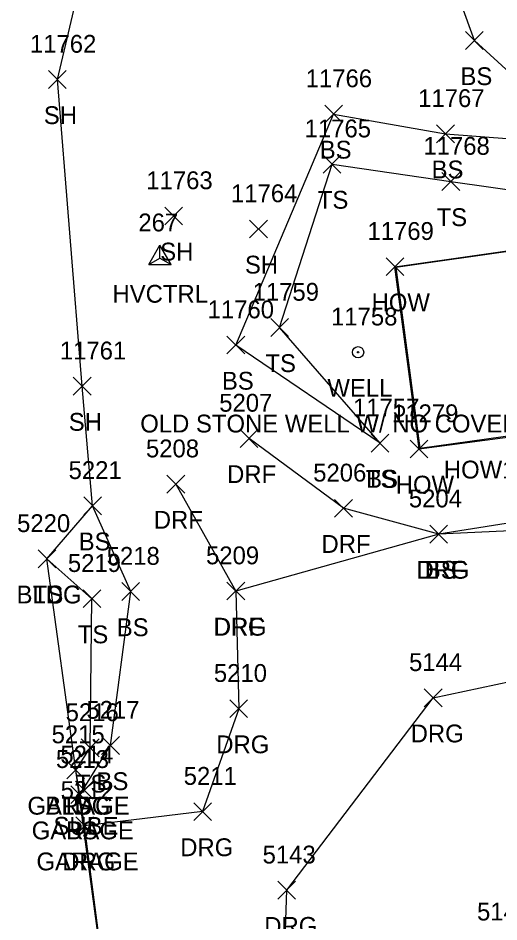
# Model space of a CAD drawing. Extents: x 1439173 to 1457902, y 641926 to 659889.
# Drawn here: x 1447774.3 to 1447828.2, y 648473.7 to 648575 of the extents above; entities that cross this region are included whole.
import ezdxf

# ---------------------------------------------------------------- set-up
doc = ezdxf.new("R2010")
doc.units = 0
for name, color, linetype in [('C_A', 7, 'Continuous'), ('C_I', 7, 'Continuous'), ('CPSM', 7, 'Continuous'), ('L_A', 7, 'Continuous'), ('L_I', 7, 'Continuous'), ('L_TIC', 7, 'Continuous'), ('LBC', 7, 'Continuous'), ('LELB', 7, 'Continuous'), ('Level 5', 7, 'Continuous'), ('LSOGP', 7, 'Continuous'), ('R_A', 7, 'Continuous'), ('R_I', 7, 'Continuous'), ('R_TIC', 7, 'Continuous'), ('RDF', 7, 'Continuous'), ('RDG', 7, 'Continuous'), ('U_A', 7, 'Continuous'), ('U_C', 7, 'Continuous'), ('U_I', 7, 'Continuous'), ('U_TIC', 7, 'Continuous'), ('UWW', 7, 'Continuous')]:
    doc.layers.add(name, color=color, linetype=linetype)

msp = doc.modelspace()

# ---------------------------------------------------------------- linework, layer by layer
at = {"layer": 'CPSM'}
for p, q in [((1447788.96, 648547.38), (1447790.21, 648549.54)), ((1447791.46, 648547.38), (1447790.21, 648549.54)), ((1447790.21, 648548.1), (1447790.21, 648549.54)), ((1447788.96, 648547.38), (1447790.21, 648548.1)), ((1447790.21, 648548.1), (1447790.21, 648548.1)), ((1447790.21, 648548.1), (1447791.46, 648547.38)), ((1447788.96, 648547.38), (1447791.46, 648547.38))]:
    msp.add_line(p, q, dxfattribs=at)
at = {"layer": 'L_TIC'}
for points in [[(1447824.45, 648571.5), (1447826.45, 648573.5)], [(1447826.45, 648571.5), (1447824.45, 648573.5)], [(1447777.72, 648567.13), (1447779.72, 648569.13)], [(1447779.72, 648567.13), (1447777.72, 648569.13)], [(1447808.68, 648563.26), (1447810.68, 648565.26)], [(1447810.68, 648563.26), (1447808.68, 648565.26)], [(1447821.22, 648561.04), (1447823.22, 648563.04)], [(1447823.22, 648561.04), (1447821.22, 648563.04)], [(1447808.5, 648557.64), (1447810.5, 648559.64)], [(1447810.5, 648557.64), (1447808.5, 648559.64)], [(1447821.82, 648555.69), (1447823.82, 648557.69)], [(1447823.82, 648555.69), (1447821.82, 648557.69)], [(1447790.76, 648551.83), (1447792.76, 648553.83)], [(1447792.76, 648551.83), (1447790.76, 648553.83)], [(1447800.25, 648550.37), (1447802.25, 648552.37)], [(1447802.25, 648550.37), (1447800.25, 648552.37)], [(1447815.55, 648546.14), (1447817.55, 648548.14)], [(1447817.55, 648546.14), (1447815.55, 648548.14)], [(1447802.63, 648539.32), (1447804.63, 648541.32)], [(1447804.63, 648539.32), (1447802.63, 648541.32)], [(1447797.72, 648537.35), (1447799.72, 648539.35)], [(1447799.72, 648537.35), (1447797.72, 648539.35)], [(1447780.51, 648532.74), (1447782.51, 648534.74)], [(1447782.51, 648532.74), (1447780.51, 648534.74)], [(1447813.88, 648526.35), (1447815.88, 648528.35)], [(1447815.88, 648526.35), (1447813.88, 648528.35)], [(1447813.88, 648526.35), (1447815.88, 648528.35)], [(1447815.88, 648526.35), (1447813.88, 648528.35)], [(1447818.25, 648525.7), (1447820.25, 648527.7)], [(1447820.25, 648525.7), (1447818.25, 648527.7)], [(1447818.25, 648525.7), (1447820.25, 648527.7)], [(1447820.25, 648525.7), (1447818.25, 648527.7)], [(1447781.67, 648519.33), (1447783.67, 648521.33)], [(1447783.67, 648519.33), (1447781.67, 648521.33)], [(1447820.45, 648516.15), (1447822.45, 648518.15)], [(1447822.45, 648516.15), (1447820.45, 648518.15)], [(1447776.56, 648513.38), (1447778.56, 648515.38)], [(1447778.56, 648513.38), (1447776.56, 648515.38)], [(1447776.56, 648513.38), (1447778.56, 648515.38)], [(1447778.56, 648513.38), (1447776.56, 648515.38)], [(1447785.94, 648509.71), (1447787.94, 648511.71)], [(1447787.94, 648509.71), (1447785.94, 648511.71)], [(1447781.6, 648508.91), (1447783.6, 648510.91)], [(1447783.6, 648508.91), (1447781.6, 648510.91)], [(1447781.39, 648492.18), (1447783.39, 648494.18)], [(1447783.39, 648492.18), (1447781.39, 648494.18)], [(1447783.67, 648492.45), (1447785.67, 648494.45)], [(1447785.67, 648492.45), (1447783.67, 648494.45)], [(1447779.78, 648489.7), (1447781.78, 648491.7)], [(1447781.78, 648489.7), (1447779.78, 648491.7)], [(1447779.78, 648489.7), (1447781.78, 648491.7)], [(1447781.78, 648489.7), (1447779.78, 648491.7)], [(1447779.78, 648489.7), (1447781.78, 648491.7)], [(1447781.78, 648489.7), (1447779.78, 648491.7)], [(1447780.25, 648486.93), (1447782.25, 648488.93)], [(1447782.25, 648486.93), (1447780.25, 648488.93)], [(1447780.25, 648486.93), (1447782.25, 648488.93)], [(1447782.25, 648486.93), (1447780.25, 648488.93)], [(1447780.78, 648483.45), (1447782.78, 648485.45)], [(1447782.78, 648483.45), (1447780.78, 648485.45)]]:
    msp.add_lwpolyline(points, dxfattribs=at)
at = {"layer": 'LBC'}
for points in [[(1447819.25, 648526.7), (1447816.55, 648547.14), (1447846.45, 648551.39), (1447846.26, 648553.36), (1447845.27, 648560.27), (1447844.38, 648567.93), (1447843.89, 648569.91), (1447840.51, 648595.05), (1447877.58, 648600.09)], [(1447819.25, 648526.7), (1447831.99, 648528.39), (1447837.12, 648528.96), (1447849.69, 648530.93)], [(1447780.78, 648490.7), (1447777.56, 648514.38)], [(1447785.88, 648452.99), (1447781.78, 648484.45), (1447781.25, 648487.93), (1447780.78, 648490.7)]]:
    msp.add_lwpolyline(points, dxfattribs=at)
at = {"layer": 'LELB'}
for points in [[(1447844.38, 648567.93), (1447833.34, 648565.28), (1447825.45, 648572.5), (1447821.18, 648584.38), (1447809.46, 648596.18), (1447814.29, 648609.5)], [(1447814.88, 648527.35), (1447798.72, 648538.35), (1447809.68, 648564.26), (1447822.22, 648562.04), (1447845.27, 648560.27)], [(1447814.88, 648527.35), (1447803.63, 648540.32), (1447809.5, 648558.64), (1447822.82, 648556.69), (1447846.26, 648553.36)], [(1447859.24, 648526.45), (1447848.1, 648521.36), (1447821.45, 648517.15)], [(1447781.25, 648487.93), (1447784.67, 648493.45), (1447786.94, 648510.71), (1447782.67, 648520.33)], [(1447780.78, 648490.7), (1447782.39, 648493.18), (1447782.6, 648509.91), (1447777.56, 648514.38)]]:
    msp.add_lwpolyline(points, dxfattribs=at)
at = {"layer": 'Level 5'}
for p, q in [((1447846.56, 648551.3), (1447816.66, 648547.05)), ((1447816.66, 648547.05), (1447819.34, 648526.8)), ((1447819.34, 648526.8), (1447857.81, 648532.12))]:
    msp.add_line(p, q, dxfattribs=at)
at = {"layer": 'LSOGP'}
msp.add_lwpolyline([(1447821.27, 648293.77), (1447805.14, 648342.09), (1447804.36, 648349.32), (1447796.43, 648362.58), (1447792.31, 648372.38), (1447795.05, 648396.42), (1447796.19, 648411.29), (1447785.88, 648452.99), (1447780.78, 648490.7), (1447777.56, 648514.38), (1447782.67, 648520.33), (1447781.51, 648533.74), (1447778.72, 648568.12), (1447787.13, 648603.86), (1447785.52, 648634.52), (1447806.44, 648704.32), (1447807.31, 648714.22), (1447804.59, 648719), (1447802.51, 648730.75), (1447800.97, 648741.32), (1447799.79, 648750.94)], dxfattribs=at)
at = {"layer": 'R_TIC'}
for points in [[(1447799.2, 648526.88), (1447801.2, 648528.88)], [(1447801.2, 648526.88), (1447799.2, 648528.88)], [(1447790.99, 648521.76), (1447792.99, 648523.76)], [(1447792.99, 648521.76), (1447790.99, 648523.76)], [(1447809.78, 648519.05), (1447811.78, 648521.05)], [(1447811.78, 648519.05), (1447809.78, 648521.05)], [(1447820.45, 648516.15), (1447822.45, 648518.15)], [(1447822.45, 648516.15), (1447820.45, 648518.15)], [(1447820.45, 648516.15), (1447822.45, 648518.15)], [(1447822.45, 648516.15), (1447820.45, 648518.15)], [(1447797.72, 648509.77), (1447799.72, 648511.77)], [(1447799.72, 648509.77), (1447797.72, 648511.77)], [(1447797.72, 648509.77), (1447799.72, 648511.77)], [(1447799.72, 648509.77), (1447797.72, 648511.77)], [(1447819.83, 648497.8), (1447821.83, 648499.8)], [(1447821.83, 648497.8), (1447819.83, 648499.8)], [(1447798.04, 648496.58), (1447800.04, 648498.58)], [(1447800.04, 648496.58), (1447798.04, 648498.58)], [(1447794, 648485.04), (1447796, 648487.04)], [(1447796, 648485.04), (1447794, 648487.04)], [(1447780.78, 648483.45), (1447782.78, 648485.45)], [(1447782.78, 648483.45), (1447780.78, 648485.45)], [(1447803.42, 648476.22), (1447805.42, 648478.22)], [(1447805.42, 648476.22), (1447803.42, 648478.22)]]:
    msp.add_lwpolyline(points, dxfattribs=at)
at = {"layer": 'RDF'}
for points in [[(1447821.45, 648517.15), (1447810.78, 648520.05), (1447800.2, 648527.88)], [(1447791.99, 648522.76), (1447798.72, 648510.77)]]:
    msp.add_lwpolyline(points, dxfattribs=at)
at = {"layer": 'RDG'}
for points in [[(1447932.52, 648537.64), (1447920.53, 648527.03), (1447910.78, 648522.33), (1447885.44, 648520.16), (1447862.69, 648518.92), (1447848.04, 648518.37), (1447821.45, 648517.15), (1447798.72, 648510.77), (1447799.04, 648497.58), (1447795, 648486.04), (1447781.78, 648484.45)], [(1447785.88, 648452.99), (1447803.74, 648456.19), (1447804.42, 648477.22), (1447820.83, 648498.8), (1447848.93, 648504.76), (1447875.02, 648509.98), (1447899.52, 648511.7), (1447920.25, 648511.67), (1447931.97, 648504.86), (1447936.25, 648502.67)]]:
    msp.add_lwpolyline(points, dxfattribs=at)
at = {"layer": 'U_TIC'}
for points in [[(1447780.75, 648487.44), (1447782.75, 648489.44)], [(1447782.75, 648487.44), (1447780.75, 648489.44)]]:
    msp.add_lwpolyline(points, dxfattribs=at)
at = {"layer": 'UWW'}
for radius in [0.625, 0.0833]:
    msp.add_circle((1447812.42, 648537.55), radius, dxfattribs=at)

# ---------------------------------------------------------------- texts
at = {"layer": 'C_A'}
msp.add_text('HVCTRL', height=2, dxfattribs=at).set_placement((1447784.9, 648543.1))
at = {"layer": 'C_I'}
msp.add_text('267', height=2, dxfattribs=at).set_placement((1447787.8, 648551.1))
at = {"layer": 'L_A'}
for s, p in [('BS', (1447823.89, 648567.5)), ('SH', (1447777.21, 648563.13)), ('BS', (1447808.12, 648559.26)), ('BS', (1447820.66, 648557.04)), ('TS', (1447807.91, 648553.64)), ('TS', (1447821.22, 648551.69)), ('SH', (1447790.25, 648547.83)), ('SH', (1447799.74, 648546.37)), ('HOW', (1447813.93, 648542.14)), ('TS', (1447802.04, 648535.32)), ('BS', (1447797.16, 648533.35)), ('SH', (1447780, 648528.74)), ('HOW1 STPC ST', (1447822.03, 648523.39)), ('TS', (1447813.29, 648522.35)), ('BS', (1447813.32, 648522.35)), ('HOW', (1447816.64, 648521.7)), ('HOW', (1447816.64, 648521.7)), ('BS', (1447781.11, 648515.33)), ('BS', (1447819.89, 648512.15)), ('BLDG', (1447774.15, 648509.38)), ('TS', (1447775.97, 648509.38)), ('TS', (1447781.01, 648504.91)), ('BS', (1447785.38, 648505.71)), ('TS', (1447780.8, 648488.18)), ('BS', (1447783.11, 648488.45)), ('GARAGE', (1447775.37, 648485.7)), ('BLDG', (1447777.37, 648485.7)), ('TS', (1447779.18, 648485.7)), ('GARAGE', (1447775.85, 648482.93)), ('BS', (1447779.69, 648482.93)), ('GARAGE', (1447776.38, 648479.45))]:
    msp.add_text(s, height=2, dxfattribs=at).set_placement(p)
at = {"layer": 'L_I'}
for s, p in [('11762', (1447775.65, 648571.13)), ('11766', (1447806.55, 648567.26)), ('11767', (1447819.15, 648565.04)), ('11765', (1447806.43, 648561.64)), ('11768', (1447819.74, 648559.69)), ('11763', (1447788.69, 648555.83)), ('11764', (1447798.18, 648554.37)), ('11769', (1447813.47, 648550.14)), ('11759', (1447800.6, 648543.32)), ('11760', (1447795.56, 648541.35)), ('11761', (1447779, 648536.74)), ('11757', (1447811.85, 648530.35)), ('11757', (1447811.85, 648530.35)), ('11279', (1447816.22, 648529.7)), ('11279', (1447816.22, 648529.7)), ('5221', (1447779.98, 648523.33)), ('5204', (1447818.11, 648520.15)), ('5220', (1447774.21, 648517.38)), ('5220', (1447774.21, 648517.38)), ('5218', (1447784.25, 648513.71)), ('5219', (1447779.9, 648512.91)), ('5216', (1447779.65, 648496.18)), ('5217', (1447781.98, 648496.45)), ('5215', (1447778.08, 648493.7)), ('5215', (1447778.08, 648493.7)), ('5215', (1447778.08, 648493.7)), ('5213', (1447778.56, 648490.93)), ('5213', (1447778.56, 648490.93)), ('5212', (1447779.09, 648487.45)), ('5148', (1447825.75, 648473.83))]:
    msp.add_text(s, height=2, dxfattribs=at).set_placement(p)
at = {"layer": 'R_A'}
for s, p in [('DRF', (1447797.74, 648522.88)), ('DRF', (1447789.53, 648517.76)), ('DRF', (1447808.32, 648515.05)), ('DRG', (1447818.94, 648512.15)), ('DRF', (1447818.98, 648512.15)), ('DRG', (1447796.21, 648505.77)), ('DRF', (1447796.26, 648505.77)), ('DRG', (1447818.31, 648493.8)), ('DRG', (1447796.53, 648492.58)), ('DRG', (1447792.49, 648481.04)), ('DRG', (1447779.27, 648479.45)), ('DRG', (1447801.91, 648472.22))]:
    msp.add_text(s, height=2, dxfattribs=at).set_placement(p)
at = {"layer": 'R_I'}
for s, p in [('5207', (1447796.86, 648530.88)), ('5208', (1447788.65, 648525.76)), ('5206', (1447807.39, 648523.05)), ('5204', (1447818.11, 648520.15)), ('5204', (1447818.11, 648520.15)), ('5209', (1447795.38, 648513.77)), ('5209', (1447795.38, 648513.77)), ('5144', (1447818.13, 648501.8)), ('5210', (1447796.26, 648500.58)), ('5211', (1447792.88, 648489.04)), ('5212', (1447779.09, 648487.45)), ('5143', (1447801.72, 648480.22))]:
    msp.add_text(s, height=2, dxfattribs=at).set_placement(p)
at = {"layer": 'U_A'}
for s, p in [('WELL', (1447808.98, 648532.55)), ('SUBE', (1447778.29, 648483.44))]:
    msp.add_text(s, height=2, dxfattribs=at).set_placement(p)
at = {"layer": 'U_C'}
msp.add_text('OLD STONE WELL W/ NO COVER', height=2, dxfattribs=at).set_placement((1447788.01, 648528.55))
at = {"layer": 'U_I'}
for s, p in [('11758', (1447809.39, 648540.55)), ('5214', (1447779.06, 648491.44))]:
    msp.add_text(s, height=2, dxfattribs=at).set_placement(p)

doc.saveas('drawing.dxf')
